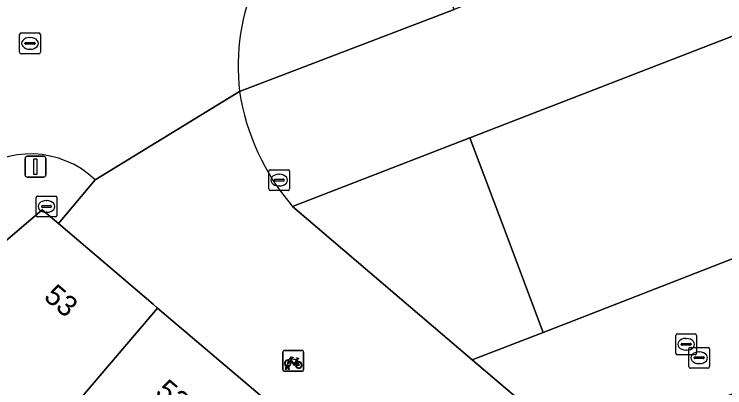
# Model space of a CAD drawing. Extents: x 160377 to 161131, y 383938 to 384853.
# Drawn here: x 160798.81 to 160832.91, y 384706.21 to 384724.15 of the extents above; entities that cross this region are included whole.
import ezdxf

# ---------------------------------------------------------------- set-up
doc = ezdxf.new("R2010")
doc.units = 0
for name, color, linetype in [('IMGEO_Brandkraan', 7, 'Continuous'), ('IMGEO_Fietsenrek', 7, 'Continuous'), ('IMGEO_Kolk', 7, 'Continuous'), ('IMGEO_Lichtmast', 7, 'Continuous'), ('IMGEO_Pand', 7, 'Continuous'), ('IMGEO_Pand_nummerreeks', 7, 'Continuous'), ('IMGEO_Parkeervlak_open', 7, 'Continuous'), ('IMGEO_Rijbaan_lokaal_open', 7, 'Continuous'), ('IMGEO_Rioolput', 7, 'Continuous'), ('IMGEO_Verkeerseiland_open', 7, 'Continuous'), ('IMGEO_Voetpad_open', 7, 'Continuous')]:
    doc.layers.add(name, color=color, linetype=linetype)

msp = doc.modelspace()

# ---------------------------------------------------------------- linework, layer by layer
at = {"layer": 'IMGEO_Brandkraan'}
for p, q in [((160799.857, 384714.489), (160799.857, 384715.341)), ((160799.932, 384715.415), (160800.784, 384715.415)), ((160800.345, 384715.195), (160800.37, 384715.195)), ((160800.858, 384715.341), (160800.858, 384714.489)), ((160800.116, 384714.909), (160800.116, 384714.921)), ((160800.554, 384714.872), (160800.156, 384714.872)), ((160800.159, 384714.958), (160800.557, 384714.958)), ((160800.6, 384714.921), (160800.6, 384714.909)), ((160800.368, 384714.635), (160800.343, 384714.635)), ((160800.784, 384714.415), (160799.932, 384714.415))]:
    msp.add_line(p, q, dxfattribs=at)
for points in [[(160799.857, 384714.489), (160799.857, 384715.341)], [(160799.932, 384715.415), (160800.784, 384715.415)], [(160800.858, 384715.341), (160800.858, 384714.489)], [(160800.784, 384714.415), (160799.932, 384714.415)]]:
    msp.add_lwpolyline(points, dxfattribs=at)
for centre, radius, start, end in [((160799.934, 384715.339), 0.0765, 91.552, 178.448), ((160799.934, 384715.339), 0.0765, 91.552, 178.448), ((160800.782, 384715.339), 0.0765, 1.552, 88.448), ((160800.782, 384715.339), 0.0765, 1.552, 88.448), ((160800.156, 384714.918), 0.0403, 85.8775, 175.7526), ((160800.153, 384714.908), 0.0366, 178.938, 274.7102), ((160800.557, 384714.915), 0.043, 264.8664, 352.4533), ((160800.561, 384714.92), 0.0386, 1.7309, 96.639), ((160799.934, 384714.491), 0.0765, 181.552, 268.448), ((160799.934, 384714.491), 0.0765, 181.552, 268.448), ((160800.782, 384714.491), 0.0765, 271.552, 358.448), ((160800.782, 384714.491), 0.0765, 271.552, 358.448)]:
    msp.add_arc(centre, radius, start, end, dxfattribs=at)
for centre, major_axis, ratio, start_param, end_param in [((160800.344, 384714.915), (-0.387, 0.002), 0.722429, 4.712389, 7.853982), ((160800.369, 384714.915), (-0.39, 0.002), 0.717154, 1.570796, 4.712389)]:
    msp.add_ellipse(centre, major_axis=major_axis, ratio=ratio, start_param=start_param, end_param=end_param, dxfattribs=at)
at = {"layer": 'IMGEO_Fietsenrek'}
for p, q in [((160811.77, 384708.004), (160812.611, 384708.004)), ((160812.611, 384708.004), (160811.77, 384708.004)), ((160811.695, 384707.079), (160811.695, 384707.92)), ((160811.695, 384707.92), (160811.695, 384707.079)), ((160812.695, 384707.929), (160812.695, 384707.088)), ((160812.695, 384707.088), (160812.695, 384707.929)), ((160812.382, 384707.553), (160812.418, 384707.458)), ((160812.62, 384707.004), (160811.779, 384707.004)), ((160811.779, 384707.004), (160812.62, 384707.004)), ((160811.822, 384707.088), (160811.861, 384707.248)), ((160811.856, 384707.088), (160811.822, 384707.088)), ((160811.891, 384707.236), (160811.856, 384707.088)), ((160811.933, 384707.26), (160811.932, 384707.264)), ((160811.974, 384707.088), (160811.94, 384707.23)), ((160811.964, 384707.271), (160811.965, 384707.264)), ((160811.972, 384707.234), (160812.007, 384707.088)), ((160812.007, 384707.088), (160811.974, 384707.088))]:
    msp.add_line(p, q, dxfattribs=at)
for points in [[(160812.008, 384707.53), (160812.103, 384707.694), (160812.189, 384707.68), (160812.191, 384707.671), (160812.135, 384707.66), (160812.108, 384707.615), (160812.364, 384707.574)], [(160812.364, 384707.574), (160812.389, 384707.623), (160812.383, 384707.627), (160812.36, 384707.631), (160812.348, 384707.638), (160812.347, 384707.641), (160812.349, 384707.646), (160812.444, 384707.631), (160812.446, 384707.621), (160812.436, 384707.608), (160812.424, 384707.602), (160812.41, 384707.608), (160812.382, 384707.553)], [(160812.029, 384707.478), (160811.977, 384707.388), (160811.937, 384707.363), (160811.938, 384707.41), (160811.993, 384707.504)], [(160812.304, 384707.286), (160812.254, 384707.286), (160812.063, 384707.537), (160812.044, 384707.505)], [(160812.351, 384707.549), (160812.094, 384707.59), (160812.077, 384707.561), (160812.244, 384707.341), (160812.351, 384707.549)], [(160812.399, 384707.451), (160812.369, 384707.528), (160812.26, 384707.31), (160812.303, 384707.31)], [(160812.333, 384707.31), (160812.453, 384707.309), (160812.409, 384707.423)], [(160812.429, 384707.43), (160812.484, 384707.285), (160812.334, 384707.285)]]:
    msp.add_lwpolyline(points, dxfattribs=at)
for centre, radius, start, end in [((160811.773, 384707.926), 0.0779, 92.4484, 184.2845), ((160811.773, 384707.926), 0.0779, 92.4484, 184.2845), ((160812.617, 384707.926), 0.0779, 2.4484, 94.2845), ((160812.617, 384707.926), 0.0779, 2.4484, 94.2845), ((160811.935, 384707.389), 0.159, 62.6766, 242.1369), ((160811.935, 384707.389), 0.129, 63.3192, 238.903), ((160811.915, 384707.26), 0.0499, 12.8025, 158.6934), ((160811.935, 384707.389), 0.129, 283.6043, 43.4302), ((160811.935, 384707.389), 0.159, 283.5766, 46.6042), ((160812.462, 384707.305), 0.159, 113.3408, 178.3217), ((160812.462, 384707.305), 0.159, 187.0065, 105.7708), ((160812.462, 384707.305), 0.129, 113.923, 177.9556), ((160812.462, 384707.305), 0.129, 188.6715, 104.5883), ((160811.773, 384707.082), 0.0779, 182.4484, 274.2845), ((160811.773, 384707.082), 0.0779, 182.4484, 274.2845), ((160811.935, 384707.389), 0.159, 253.9967, 271.7867), ((160811.915, 384707.26), 0.0174, 12.8025, 163.4502), ((160811.935, 384707.389), 0.129, 253.415, 269.0204), ((160812.617, 384707.082), 0.0779, 272.4484, 4.2845), ((160812.617, 384707.082), 0.0779, 272.4484, 4.2845)]:
    msp.add_arc(centre, radius, start, end, dxfattribs=at)
at = {"layer": 'IMGEO_Kolk'}
for p, q in [((160811.019, 384715.755), (160811.019, 384716.607)), ((160811.094, 384716.681), (160811.946, 384716.681)), ((160812.02, 384716.607), (160812.02, 384715.755)), ((160811.278, 384716.175), (160811.278, 384716.187)), ((160811.321, 384716.224), (160811.719, 384716.224)), ((160811.507, 384716.461), (160811.532, 384716.461)), ((160811.762, 384716.187), (160811.762, 384716.175)), ((160811.716, 384716.138), (160811.318, 384716.138)), ((160811.53, 384715.901), (160811.505, 384715.901)), ((160811.946, 384715.681), (160811.094, 384715.681)), ((160830.55, 384707.874), (160830.55, 384708.726)), ((160830.625, 384708.8), (160831.477, 384708.8)), ((160831.551, 384708.726), (160831.551, 384707.874)), ((160830.809, 384708.294), (160830.809, 384708.306)), ((160830.852, 384708.343), (160831.25, 384708.343)), ((160831.038, 384708.58), (160831.063, 384708.58)), ((160831.293, 384708.306), (160831.293, 384708.294)), ((160831.247, 384708.257), (160830.849, 384708.257)), ((160831.061, 384708.02), (160831.036, 384708.02)), ((160831.477, 384707.8), (160830.625, 384707.8))]:
    msp.add_line(p, q, dxfattribs=at)
for points in [[(160811.019, 384715.755), (160811.019, 384716.607)], [(160811.094, 384716.681), (160811.946, 384716.681)], [(160812.02, 384716.607), (160812.02, 384715.755)], [(160811.946, 384715.681), (160811.094, 384715.681)], [(160830.55, 384707.874), (160830.55, 384708.726)], [(160830.625, 384708.8), (160831.477, 384708.8)], [(160831.551, 384708.726), (160831.551, 384707.874)], [(160831.477, 384707.8), (160830.625, 384707.8)]]:
    msp.add_lwpolyline(points, dxfattribs=at)
for centre, radius, start, end in [((160811.096, 384716.605), 0.0765, 91.552, 178.448), ((160811.096, 384716.605), 0.0765, 91.552, 178.448), ((160811.944, 384716.605), 0.0765, 1.552, 88.448), ((160811.944, 384716.605), 0.0765, 1.552, 88.448), ((160811.318, 384716.184), 0.0403, 85.8775, 175.7526), ((160811.315, 384716.174), 0.0366, 178.938, 274.7102), ((160811.719, 384716.181), 0.043, 264.8664, 352.4533), ((160811.723, 384716.186), 0.0386, 1.7309, 96.639), ((160811.096, 384715.757), 0.0765, 181.552, 268.448), ((160811.096, 384715.757), 0.0765, 181.552, 268.448), ((160811.944, 384715.757), 0.0765, 271.552, 358.448), ((160811.944, 384715.757), 0.0765, 271.552, 358.448), ((160830.627, 384708.724), 0.0765, 91.552, 178.448), ((160830.627, 384708.724), 0.0765, 91.552, 178.448), ((160831.475, 384708.724), 0.0765, 1.552, 88.448), ((160831.475, 384708.724), 0.0765, 1.552, 88.448), ((160830.849, 384708.303), 0.0403, 85.8775, 175.7526), ((160831.254, 384708.305), 0.0386, 1.7309, 96.639), ((160830.846, 384708.293), 0.0366, 178.938, 274.7102), ((160831.25, 384708.3), 0.043, 264.8664, 352.4533), ((160830.627, 384707.876), 0.0765, 181.552, 268.448), ((160830.627, 384707.876), 0.0765, 181.552, 268.448), ((160831.475, 384707.876), 0.0765, 271.552, 358.448), ((160831.475, 384707.876), 0.0765, 271.552, 358.448)]:
    msp.add_arc(centre, radius, start, end, dxfattribs=at)
for centre, major_axis, ratio, start_param, end_param in [((160811.506, 384716.181), (-0.387, 0.002), 0.722429, 4.712389, 7.853982), ((160811.531, 384716.181), (-0.39, 0.002), 0.717154, 1.570796, 4.712389), ((160831.037, 384708.3), (-0.387, 0.002), 0.722429, 4.712389, 7.853982), ((160831.062, 384708.3), (-0.39, 0.002), 0.717154, 1.570796, 4.712389)]:
    msp.add_ellipse(centre, major_axis=major_axis, ratio=ratio, start_param=start_param, end_param=end_param, dxfattribs=at)
at = {"layer": 'IMGEO_Lichtmast'}
for p, q in [((160799.33, 384716.426), (160799.33, 384717.226)), ((160799.33, 384717.226), (160799.33, 384716.426)), ((160799.43, 384717.326), (160800.22, 384717.326)), ((160800.22, 384717.326), (160799.43, 384717.326)), ((160800.32, 384717.226), (160800.32, 384716.426)), ((160800.32, 384716.426), (160800.32, 384717.226)), ((160800.22, 384716.326), (160799.43, 384716.326)), ((160799.43, 384716.326), (160800.22, 384716.326))]:
    msp.add_line(p, q, dxfattribs=at)
msp.add_lwpolyline([(160799.75, 384717.201), (160799.9, 384717.201), (160799.9, 384716.451), (160799.75, 384716.451), (160799.75, 384717.201)], dxfattribs=at)
for centre, start, end in [((160799.43, 384717.226), 90, 180), ((160799.43, 384717.226), 90, 180), ((160800.22, 384717.226), 0, 90), ((160800.22, 384717.226), 360, 90), ((160799.43, 384716.426), 180, 270), ((160799.43, 384716.426), 180, 270), ((160800.22, 384716.426), 270, 0), ((160800.22, 384716.426), 270, 0)]:
    msp.add_arc(centre, 0.1, start, end, dxfattribs=at)
at = {"layer": 'IMGEO_Pand'}
for points in [[(160805.684, 384710.042), (160805.469, 384710.226), (160800.924, 384714.098), (160800.15, 384714.757), (160797.289, 384712.315), (160795.822, 384711.063), (160785.646, 384702.376), (160792.767, 384694.898)], [(160810.813, 384705.674), (160805.684, 384710.042), (160792.767, 384694.898), (160785.646, 384702.376), (160779.632, 384697.243), (160783.188, 384693.666), (160784.457, 384692.345), (160790.622, 384685.922), (160791.714, 384684.785), (160797.188, 384690.011), (160797.403, 384689.827)]]:
    msp.add_lwpolyline(points, close=True, dxfattribs=at)
at = {"layer": 'IMGEO_Parkeervlak_open'}
msp.add_lwpolyline([(160878.411, 384730.02), (160874.848, 384739.37), (160846.624, 384728.28), (160820.67, 384718.206), (160822.279, 384713.938), (160824.191, 384708.865), (160826.499, 384709.757)], close=True, dxfattribs=at)
at = {"layer": 'IMGEO_Rijbaan_lokaal_open'}
for points in [[(160874.848, 384739.37), (160881.728, 384742.064), (160879.537, 384747.693), (160877.221, 384746.723), (160850.541, 384736.296), (160845.161, 384734.231), (160842.882, 384733.356), (160819.915, 384724.378), (160809.621, 384720.435)], [(160812.16, 384714.918), (160820.67, 384718.206), (160846.624, 384728.28), (160874.848, 384739.37)], [(160809.621, 384720.435), (160802.687, 384716.196), (160800.924, 384714.098), (160805.469, 384710.226), (160805.684, 384710.042), (160810.813, 384705.674), (160811.145, 384705.406), (160816.925, 384700.463), (160817.183, 384700.242), (160822.33, 384695.835), (160822.565, 384695.633), (160823.332, 384694.984), (160828.776, 384690.376), (160834.225, 384685.763)], [(160802.687, 384716.196), (160809.621, 384720.435)], [(160881.003, 384655.951), (160875.756, 384660.457), (160867.235, 384667.772), (160862.074, 384672.201), (160853.526, 384679.553), (160848.313, 384684.044), (160839.867, 384691.302), (160834.611, 384695.805), (160826.013, 384703.108), (160820.786, 384707.548), (160812.16, 384714.918)]]:
    msp.add_lwpolyline(points, dxfattribs=at)
msp.add_lwpolyline([(160880.591, 384724.4), (160887.442, 384727.066), (160885.283, 384732.732), (160878.411, 384730.02), (160826.499, 384709.757), (160824.191, 384708.865), (160820.786, 384707.548), (160826.013, 384703.108), (160833.184, 384705.883)], close=True, dxfattribs=at)
for centre, radius, start, end in [((160819.878, 384721.642), 10.327, 125.408, 186.7101), ((160820.545, 384722.12), 11.053, 188.7665, 220.6586), ((160820.545, 384722.12), 11.053, 188.7665, 220.6586), ((160799.601, 384712.98), 4.457, 46.1838, 130.1049)]:
    msp.add_arc(centre, radius, start, end, dxfattribs=at)
at = {"layer": 'IMGEO_Rioolput'}
for p, q in [((160799.064, 384722.318), (160799.064, 384723.17)), ((160799.139, 384723.244), (160799.991, 384723.244)), ((160799.552, 384723.024), (160799.577, 384723.024)), ((160800.065, 384723.17), (160800.065, 384722.318)), ((160799.323, 384722.738), (160799.323, 384722.75)), ((160799.761, 384722.701), (160799.363, 384722.701)), ((160799.366, 384722.787), (160799.764, 384722.787)), ((160799.807, 384722.75), (160799.807, 384722.738)), ((160799.575, 384722.464), (160799.55, 384722.464)), ((160799.991, 384722.244), (160799.139, 384722.244)), ((160831.173, 384707.227), (160831.173, 384708.079)), ((160831.248, 384708.153), (160832.1, 384708.153)), ((160832.174, 384708.079), (160832.174, 384707.227)), ((160831.432, 384707.647), (160831.432, 384707.659)), ((160831.475, 384707.696), (160831.873, 384707.696)), ((160831.661, 384707.933), (160831.686, 384707.933)), ((160831.916, 384707.659), (160831.916, 384707.647)), ((160831.87, 384707.61), (160831.472, 384707.61)), ((160831.684, 384707.373), (160831.659, 384707.373)), ((160832.1, 384707.153), (160831.248, 384707.153))]:
    msp.add_line(p, q, dxfattribs=at)
for points in [[(160799.064, 384722.318), (160799.064, 384723.17)], [(160799.139, 384723.244), (160799.991, 384723.244)], [(160800.065, 384723.17), (160800.065, 384722.318)], [(160799.991, 384722.244), (160799.139, 384722.244)], [(160831.173, 384707.227), (160831.173, 384708.079)], [(160831.248, 384708.153), (160832.1, 384708.153)], [(160832.174, 384708.079), (160832.174, 384707.227)], [(160832.1, 384707.153), (160831.248, 384707.153)]]:
    msp.add_lwpolyline(points, dxfattribs=at)
for centre, radius, start, end in [((160799.141, 384723.168), 0.0765, 91.552, 178.448), ((160799.141, 384723.168), 0.0765, 91.552, 178.448), ((160799.989, 384723.168), 0.0765, 1.552, 88.448), ((160799.989, 384723.168), 0.0765, 1.552, 88.448), ((160799.363, 384722.747), 0.0403, 85.8775, 175.7526), ((160799.36, 384722.737), 0.0366, 178.938, 274.7102), ((160799.764, 384722.744), 0.043, 264.8664, 352.4533), ((160799.768, 384722.749), 0.0386, 1.7309, 96.639), ((160799.141, 384722.32), 0.0765, 181.552, 268.448), ((160799.141, 384722.32), 0.0765, 181.552, 268.448), ((160799.989, 384722.32), 0.0765, 271.552, 358.448), ((160799.989, 384722.32), 0.0765, 271.552, 358.448), ((160831.25, 384708.077), 0.0765, 91.552, 178.448), ((160831.25, 384708.077), 0.0765, 91.552, 178.448), ((160832.098, 384708.077), 0.0765, 1.552, 88.448), ((160832.098, 384708.077), 0.0765, 1.552, 88.448), ((160831.472, 384707.656), 0.0403, 85.8775, 175.7526), ((160831.469, 384707.646), 0.0366, 178.938, 274.7102), ((160831.873, 384707.653), 0.043, 264.8664, 352.4533), ((160831.877, 384707.658), 0.0386, 1.7309, 96.639), ((160831.25, 384707.229), 0.0765, 181.552, 268.448), ((160831.25, 384707.229), 0.0765, 181.552, 268.448), ((160832.098, 384707.229), 0.0765, 271.552, 358.448), ((160832.098, 384707.229), 0.0765, 271.552, 358.448)]:
    msp.add_arc(centre, radius, start, end, dxfattribs=at)
for centre, major_axis, ratio, start_param, end_param in [((160799.551, 384722.744), (-0.387, 0.002), 0.722429, 4.712389, 7.853982), ((160799.576, 384722.744), (-0.39, 0.002), 0.717154, 1.570796, 4.712389), ((160831.66, 384707.653), (-0.387, 0.002), 0.722429, 4.712389, 7.853982), ((160831.685, 384707.653), (-0.39, 0.002), 0.717154, 1.570796, 4.712389)]:
    msp.add_ellipse(centre, major_axis=major_axis, ratio=ratio, start_param=start_param, end_param=end_param, dxfattribs=at)
at = {"layer": 'IMGEO_Verkeerseiland_open'}
msp.add_lwpolyline([(160809.621, 384720.435), (160819.915, 384724.378), (160818.258, 384728.656), (160841.244, 384737.616), (160839.837, 384741.274), (160824.465, 384735.292)], dxfattribs=at)
msp.add_lwpolyline([(160822.279, 384713.938), (160820.67, 384718.206), (160812.16, 384714.918), (160820.786, 384707.548), (160824.191, 384708.865)], close=True, dxfattribs=at)
msp.add_arc((160819.878, 384721.642), 10.327, 125.408, 186.7101, dxfattribs=at)
at = {"layer": 'IMGEO_Voetpad_open'}
msp.add_lwpolyline([(160767.838, 384688.52), (160768.3, 384687.993), (160768.504, 384687.752), (160771.604, 384690.361), (160773.054, 384691.604), (160773.424, 384691.921), (160777.29, 384695.235), (160779.632, 384697.243), (160785.646, 384702.376), (160795.822, 384711.063), (160797.289, 384712.315), (160800.15, 384714.757), (160800.924, 384714.098), (160802.687, 384716.196)], dxfattribs=at)
msp.add_arc((160799.601, 384712.98), 4.457, 46.1838, 130.1049, dxfattribs=at)

# ---------------------------------------------------------------- texts
at = {"layer": 'IMGEO_Pand_nummerreeks'}
for s, p in [('53', (160800.176, 384710.505)), ('52', (160805.528, 384705.94))]:
    msp.add_text(s, height=1, rotation=319.5435, dxfattribs=at).set_placement(p)

doc.saveas('drawing.dxf')
